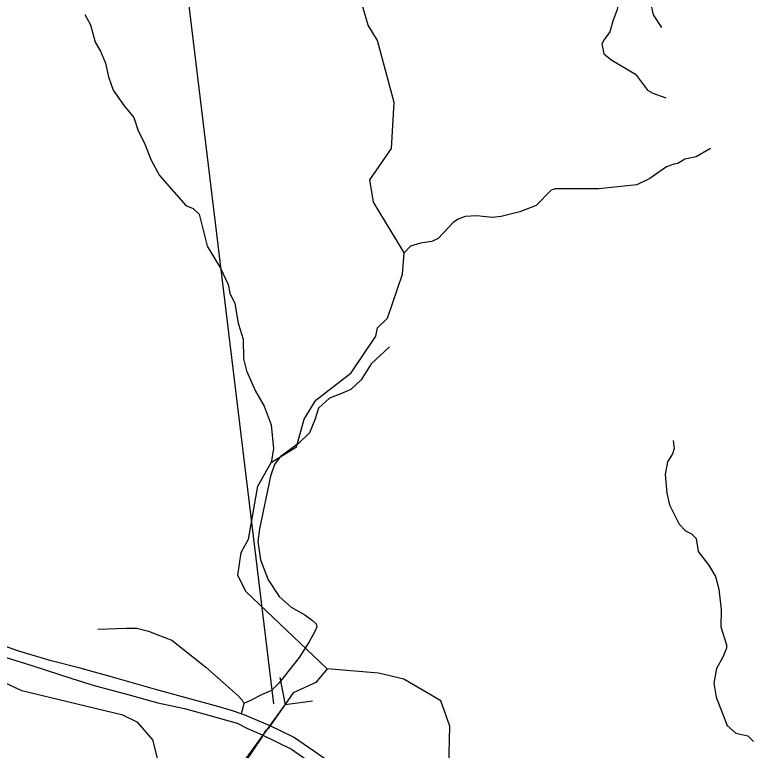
# Model space of a CAD drawing. Extents: x 1248089 to 1457196, y 820910 to 988753.
# Drawn here: x 1286180 to 1290590, y 897474 to 901879 of the extents above; entities that cross this region are included whole.
import ezdxf

# ---------------------------------------------------------------- set-up
doc = ezdxf.new("R2010")
doc.units = 0
for name, color, linetype in [('Exist Hydrographic Creek Single Shore', 7, 'Continuous'), ('Exist Hydrographic Misc Water Feature', 7, 'Continuous'), ('Exist Road Non-System Type 51', 7, 'Continuous'), ('Exist Road Primary US Divided Attributed', 7, 'Continuous'), ('Exist Road Primary US Structure Culvert CELL', 7, 'Continuous'), ('Exist Road Primary US Structure Culvert Number Label', 7, 'Continuous')]:
    doc.layers.add(name, color=color, linetype=linetype)

msp = doc.modelspace()

# ---------------------------------------------------------------- linework, layer by layer
at = {"layer": 'Exist Hydrographic Creek Single Shore'}
for points in [[(1287074, 897275.2), (1287007.4, 897535.9), (1286918.4, 897639.5), (1286827.3, 897684), (1286222.3, 897830.6), (1285678.3, 898087.7)], [(1288051.4, 897961.4), (1287983.4, 897880.7), (1287848.4, 897817.8), (1287699, 897606.9), (1287680.9, 897588.2), (1287659.7, 897552.7), (1287407.3, 897176.7)], [(1289870.8, 894922.8), (1289762.4, 894989), (1289644.8, 895068.1), (1289505.1, 895139.8), (1289440.8, 895255.6), (1289398.6, 895327.3), (1289196.5, 895476.3), (1288922.4, 895715), (1288794.4, 895924.3), (1288832.4, 896227.3), (1288892.5, 896362.6), (1288898.3, 896404.3), (1288907.1, 896451.8), (1288939, 896549.3), (1288908.4, 897189.2), (1288779.4, 897375.6), (1288785.4, 897618.4), (1288731.3, 897770.5), (1288509.4, 897899.7), (1288359.4, 897935.6), (1288051.4, 897961.4)]]:
    msp.add_lwpolyline(points, dxfattribs=at)
at = {"layer": 'Exist Hydrographic Misc Water Feature'}
for points in [[(1288051.4, 897961.4), (1287563.3, 898424.2), (1287515.4, 898523.7), (1287535.4, 898657.9), (1287579.3, 898739.1), (1287636.3, 899056.4), (1287715.5, 899198.4), (1287867.3, 899291.4), (1287913.3, 899457.9), (1287983.3, 899571.4), (1288195.3, 899734.6), (1288342.3, 899954.8), (1288352.3, 900003.8), (1288412.3, 900061.8), (1288501.3, 900325.9), (1288512.8, 900453.7), (1288497.3, 900477), (1288329.3, 900756.2), (1288307.3, 900891.2), (1288437.3, 901078.9), (1288452.3, 901354.4), (1288352.3, 901724.1), (1288296.3, 901817.1), (1288189.3, 902187)], [(1286600.5, 901879.9), (1286635, 901819.3), (1286662.5, 901714.5), (1286693.2, 901661.3), (1286723.5, 901588.5), (1286741.5, 901507.7), (1286769.5, 901427.5), (1286835.3, 901333.5), (1286893.6, 901264.2), (1286919.7, 901183.2), (1286956, 901114.4), (1286997.5, 901009.3), (1287047.2, 900916.4), (1287204.8, 900736), (1287248.5, 900718.7), (1287283.8, 900684.3), (1287333.1, 900492.9), (1287411.8, 900360.8), (1287457.5, 900263.9), (1287468.2, 900211.1), (1287498.8, 900150.7), (1287517.9, 900032.1), (1287547.5, 899935.5), (1287550.6, 899818.9), (1287568.9, 899746.3), (1287622, 899625.4), (1287673.8, 899535.7), (1287715.1, 899422.4), (1287729.5, 899278.6), (1287715.5, 899198.4)], [(1290345.5, 901079.2), (1290260.3, 901029.3), (1290191.9, 901015.1), (1290151.1, 900988), (1290127, 900984.4), (1290082.6, 900968), (1289982.9, 900897.8), (1289905.9, 900859.9), (1289677.1, 900835.8), (1289416.9, 900836), (1289392.8, 900828.4), (1289302.4, 900736.6), (1289205.4, 900699.2), (1289092.6, 900671.9), (1289040.5, 900664.7), (1288944.7, 900675.7), (1288876.5, 900671.3), (1288836.1, 900655.7), (1288807.6, 900636.5), (1288715.1, 900539.1), (1288678.6, 900521.8), (1288610.3, 900511.7), (1288549.9, 900493.2), (1288512.8, 900453.7)], [(1290122.5, 899329.9), (1290129.3, 899281.3), (1290118.6, 899249.6), (1290089.3, 899202.5), (1290075.4, 899126.4), (1290084.7, 899013.8), (1290101.1, 898943.7), (1290158.3, 898828.6), (1290197.2, 898787.6), (1290232.9, 898770.5), (1290260.2, 898741.9), (1290272.4, 898665.4), (1290334.3, 898583.8), (1290376.8, 898514.8), (1290396.9, 898438.1), (1290410, 898317.9), (1290407.3, 898213.7), (1290442.7, 898104.7), (1290442.2, 898085.1), (1290421, 898031.2), (1290383.2, 897963.9), (1290367, 897876.4), (1290381, 897792.5), (1290446.9, 897622.1), (1290497.7, 897576.7), (1290569.4, 897559.7), (1290604.6, 897526.2)]]:
    msp.add_lwpolyline(points, dxfattribs=at)
at = {"layer": 'Exist Road Non-System Type 51'}
for p, q in [((1287552.1, 897753.6), (1287548, 897737.2)), ((1287548, 897737.2), (1287536.7, 897691.8))]:
    msp.add_line(p, q, dxfattribs=at)
for points in [[(1290054.7, 901803.1), (1290004.3, 901878.7), (1289982.3, 901982.6), (1289938.2, 902080.2), (1289872.1, 902136.9), (1289824.9, 902187.3), (1289762, 902272.3), (1289736.8, 902369.9), (1289708.5, 902499.1), (1289692.8, 902672.3), (1289695.9, 902729), (1289695.9, 902782.5)], [(1289692.8, 902779.3), (1289651.9, 902757.3), (1289623.5, 902706.9), (1289626.7, 902650.2), (1289626.7, 902552.6), (1289655, 902432.9), (1289651.9, 902262.9), (1289658.2, 902181), (1289689.6, 902121.2), (1289752.6, 902070.8), (1289790.3, 902026.7), (1289796.6, 901966.8), (1289787.2, 901910.2), (1289762, 901840.9), (1289743.1, 901777.9), (1289708.5, 901727.5), (1289695.9, 901705.5), (1289708.5, 901645.6), (1289755.7, 901607.8), (1289897.3, 901522.8), (1289969.7, 901428.3), (1290001.2, 901409.4), (1290079.8, 901381.1)], [(1288423.5, 899889.4), (1288314.2, 899789.4), (1288254.8, 899692.5), (1288192.3, 899634.9), (1288136.1, 899610.7), (1288064.3, 899583.4), (1287998.7, 899522.8), (1287976.8, 899453.1), (1287945.6, 899374.4), (1287880, 899310.7), (1287770.7, 899232), (1287736.3, 899186.5), (1287711.4, 899115.3), (1287645.8, 898800.3), (1287636.4, 898724.5), (1287652, 898615.5), (1287698.9, 898494.3), (1287764.5, 898394.3), (1287836.3, 898330.7), (1287917.5, 898285.2), (1287964.3, 898250.4), (1287986.2, 898232.2), (1287989.3, 898214), (1287980, 898189.8), (1287942.5, 898123.2), (1287883.1, 898029.2), (1287764.5, 897877.8), (1287717.6, 897832.3), (1287661.4, 897808.1), (1287592.7, 897771.7), (1287552.1, 897753.6)], [(1286677.5, 898198.9), (1286849.3, 898205), (1286911.8, 898205), (1286980.5, 898186.8), (1287036.7, 898165.6), (1287121, 898133.8)], [(1287121, 898133.8), (1287324.1, 897971.7), (1287445.9, 897864.1), (1287517.7, 897800.5), (1287542.7, 897773.2), (1287552.1, 897753.6)]]:
    msp.add_lwpolyline(points, dxfattribs=at)
at = {"layer": 'Exist Road Primary US Divided Attributed'}
for points in [[(1287708.9, 897621.3), (1287558.3, 897683.9), (1287536.7, 897691.8), (1287483.4, 897711.1), (1287395.9, 897735.4), (1287264.7, 897771.7), (1287030.5, 897835.4), (1286752.5, 897915.6), (1286564.3, 897967.3), (1286399.6, 898009.6), (1286205.9, 898067.1), (1286015.4, 898133.8)], [(1286063.3, 898049.3), (1286282, 897982.7), (1286521.6, 897904.1), (1286655.7, 897862.6), (1286843.1, 897812.6), (1287036.7, 897758.1), (1287196, 897724.8), (1287349.6, 897682.6), (1287511.8, 897637.3), (1287571, 897605.6), (1287661.9, 897565.8)], [(1288913.2, 896468.3), (1288843.1, 896550.8), (1288755.1, 896662.2), (1288629.6, 896808.3), (1288507.5, 896975.7), (1288420.4, 897079.5), (1288332.9, 897170.4), (1288251.7, 897252.2), (1288095.5, 897382.4), (1287945.6, 897487), (1287848.8, 897553.4), (1287708.9, 897621.3)], [(1287661.9, 897565.8), (1287837.8, 897480.5), (1287948.7, 897402.1), (1288042.4, 897341.5), (1288154.9, 897250.6), (1288223.6, 897193.1), (1288295.4, 897120.4), (1288354.8, 897050.7), (1288441.8, 896945.7), (1288494.9, 896874.5), (1288581.8, 896766.7), (1288718, 896603), (1288896.7, 896392.6)]]:
    msp.add_lwpolyline(points, dxfattribs=at)
at = {"layer": 'Exist Road Primary US Structure Culvert CELL'}
for p in [(1287768.1, 897910.1), (1287964.1, 897768.4), (1287566.7, 897424.8)]:
    msp.add_line(p, (1287799, 897746.4), dxfattribs=at)
at = {"layer": 'Exist Road Primary US Structure Culvert Number Label'}
msp.add_line((1287732.8, 897751.9), (1287106, 902912.1), dxfattribs=at)

doc.saveas('drawing.dxf')
